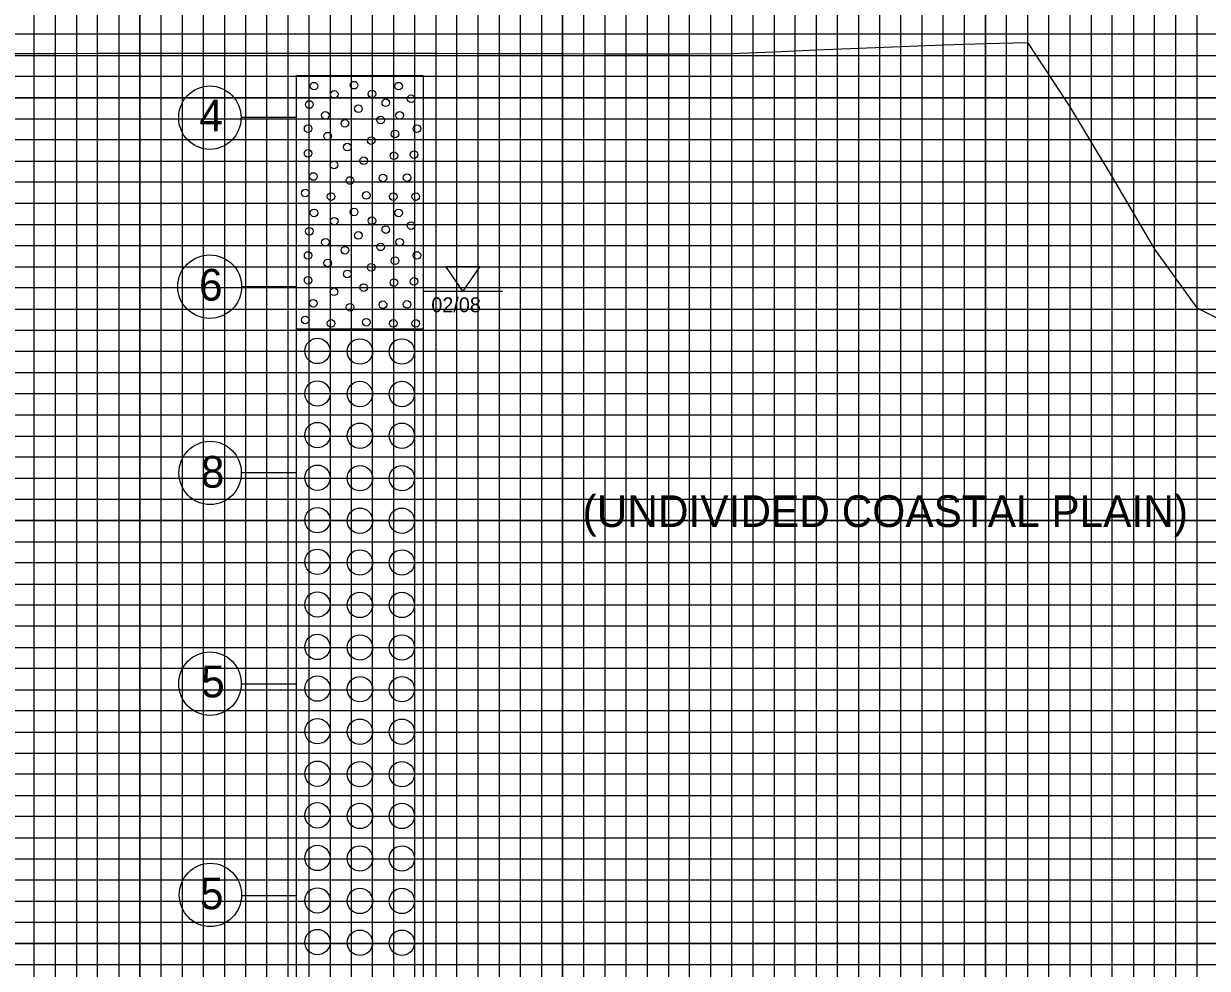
# Model space of a CAD drawing. Extents: x 2345490 to 2445302, y 465165 to 573888.
# Drawn here: x 2429520.7 to 2429800.7, y 544749.7 to 544973 of the extents above; entities that cross this region are included whole.
import ezdxf

# ---------------------------------------------------------------- set-up
doc = ezdxf.new("R2010")
doc.units = 0
for name, color, linetype in [('Old_Level_1', 7, 'Continuous'), ('Prop Road Sect_ Boring - Material (Outline)', 7, 'Continuous'), ('Prop Road Sect_ Boring - Peripheral (24 Hr GrdWtr Date)', 7, 'Continuous'), ('Prop Road Sect_ Boring - Peripheral (SPT Oval + Leader)', 7, 'Continuous'), ('Prop Road Sect_ Boring - Peripheral (SPT Tx)', 7, 'Continuous'), ('Prop Strc Sect_ Material - Tx (Composite Desc)', 7, 'Continuous'), ('Sheet DOT Grid CELL', 7, 'Continuous'), ('Sheet Profile Grid Major CELL', 7, 'Continuous'), ('Sheet Profile Grid Middle CELL', 7, 'Continuous'), ('Sheet Profile Grid Minor CELL', 7, 'Continuous'), ('Water Mark (24 Hr) Cell', 7, 'Continuous')]:
    doc.layers.add(name, color=color, linetype=linetype)

msp = doc.modelspace()

# ---------------------------------------------------------------- linework, layer by layer
at = {"layer": 'Old_Level_1'}
for points in [[(2429598.24337, 544966.05975), (2429608.24337, 544966.045), (2429618.24337, 544966.0295), (2429628.24337, 544966.0135), (2429638.24337, 544965.997), (2429648.24337, 544965.97975), (2429658.24337, 544965.9255), (2429668.24337, 544965.867), (2429678.24337, 544965.87525), (2429688.24337, 544965.98975), (2429698.24337, 544966.404), (2429708.24337, 544966.82025), (2429718.24337, 544967.23825), (2429728.24337, 544967.658), (2429738.24337, 544968.05225), (2429748.24337, 544968.307), (2429758.24337, 544968.5635), (2429768.24337, 544953.38425), (2429778.24337, 544936.708), (2429788.24337, 544919.7155), (2429798.24337, 544905.87125), (2429808.24337, 544900.883)], [(2429518.24337, 544966.0175), (2429528.24337, 544966.016), (2429538.24337, 544966.021), (2429548.24337, 544966.0445), (2429558.24337, 544966.0675), (2429568.24337, 544966.0895), (2429578.24337, 544966.086), (2429588.24337, 544966.074), (2429598.24337, 544966.05975)]]:
    msp.add_lwpolyline(points, dxfattribs=at)
at = {"layer": 'Prop Road Sect_ Boring - Material (Outline)'}
for points in [[(2429585.24337, 544960.81219), (2429615.24337, 544960.81219), (2429615.24337, 544900.81219), (2429585.24337, 544900.81219)], [(2429585.24337, 544900.81219), (2429615.24337, 544900.81219), (2429615.24337, 544640.81219), (2429585.24337, 544640.81219)]]:
    msp.add_lwpolyline(points, close=True, dxfattribs=at)
for centre, radius in [((2429589.44029, 544958.25817), 0.9), ((2429598.89209, 544958.49003), 0.9), ((2429609.43642, 544958.25817), 0.9), ((2429594.21924, 544956.30886), 0.9), ((2429603.12866, 544956.41496), 0.9), ((2429612.39646, 544955.28356), 0.9), ((2429588.30641, 544953.91855), 0.9), ((2429599.9414, 544952.93684), 0.9), ((2429606.41145, 544954.32356), 0.9), ((2429592.11642, 544951.33855), 0.9), ((2429596.73643, 544949.43355), 0.9), ((2429605.18145, 544950.24355), 0.9), ((2429609.68146, 544951.33855), 0.9), ((2429588.03641, 544948.20354), 0.9), ((2429592.65642, 544946.43354), 0.9), ((2429608.58646, 544946.97354), 0.9), ((2429613.76147, 544948.20354), 0.9), ((2429597.30643, 544943.85353), 0.9), ((2429602.94644, 544945.39854), 0.9), ((2429588.03641, 544942.35353), 0.9), ((2429608.31645, 544941.79853), 0.9), ((2429613.08646, 544942.08353), 0.9), ((2429594.15643, 544939.62353), 0.9), ((2429601.17644, 544940.61353), 0.9), ((2429589.25142, 544936.89352), 0.9), ((2429597.96643, 544935.94852), 0.9), ((2429605.72145, 544936.54852), 0.9), ((2429611.45146, 544936.63852), 0.9), ((2429587.34641, 544932.96351), 0.9), ((2429601.77644, 544932.40851), 0.9), ((2429593.46643, 544932.13851), 0.9), ((2429608.18145, 544932.13851), 0.9), ((2429613.49147, 544932.13851), 0.9), ((2429589.44029, 544928.27317), 0.9), ((2429598.89209, 544928.50503), 0.9), ((2429609.43642, 544928.27317), 0.9), ((2429588.30641, 544923.93355), 0.9), ((2429594.21924, 544926.32386), 0.9), ((2429603.12866, 544926.42996), 0.9), ((2429606.41145, 544924.33856), 0.9), ((2429612.39646, 544925.29856), 0.9), ((2429592.11642, 544921.35355), 0.9), ((2429599.9414, 544922.95184), 0.9), ((2429609.68146, 544921.35355), 0.9), ((2429596.73643, 544919.44855), 0.9), ((2429605.18145, 544920.25855), 0.9), ((2429588.03641, 544918.21854), 0.9), ((2429592.65642, 544916.44854), 0.9), ((2429608.58646, 544916.98854), 0.9), ((2429613.76147, 544918.21854), 0.9), ((2429597.30643, 544913.86853), 0.9), ((2429602.94644, 544915.41354), 0.9), ((2429588.03641, 544912.36853), 0.9), ((2429601.17644, 544910.62853), 0.9), ((2429608.31645, 544911.81353), 0.9), ((2429613.08646, 544912.09853), 0.9), ((2429594.15643, 544909.63853), 0.9), ((2429589.25142, 544906.90852), 0.9), ((2429597.96643, 544905.96352), 0.9), ((2429605.72145, 544906.56352), 0.9), ((2429611.45146, 544906.65352), 0.9), ((2429587.34641, 544902.97851), 0.9), ((2429593.46643, 544902.15351), 0.9), ((2429601.77644, 544902.42351), 0.9), ((2429608.18145, 544902.15351), 0.9), ((2429613.49147, 544902.15351), 0.9), ((2429590.23567, 544895.63647), 3), ((2429600.28567, 544895.51647), 3), ((2429610.21567, 544895.51647), 3), ((2429590.23567, 544885.58647), 3), ((2429600.28567, 544885.46647), 3), ((2429610.21567, 544885.46647), 3), ((2429590.23567, 544875.74647), 3), ((2429600.28567, 544875.59647), 3), ((2429610.21567, 544875.59647), 3), ((2429590.23567, 544865.66647), 3), ((2429600.28567, 544865.54647), 3), ((2429610.21567, 544865.54647), 3), ((2429590.23567, 544855.61647), 3), ((2429600.28567, 544855.49647), 3), ((2429610.21567, 544855.49647), 3), ((2429590.23567, 544845.77647), 3), ((2429600.28567, 544845.62647), 3), ((2429610.21567, 544845.62647), 3), ((2429590.23567, 544835.69647), 3), ((2429600.28567, 544835.57647), 3), ((2429610.21567, 544835.57647), 3), ((2429590.23567, 544825.64647), 3), ((2429600.28567, 544825.52647), 3), ((2429610.21567, 544825.52647), 3), ((2429590.23567, 544815.80647), 3), ((2429600.28567, 544815.65647), 3), ((2429610.21567, 544815.65647), 3), ((2429590.23567, 544805.72647), 3), ((2429600.28567, 544805.60647), 3), ((2429610.21567, 544805.60647), 3), ((2429590.23567, 544795.67647), 3), ((2429600.28567, 544795.55647), 3), ((2429610.21567, 544795.55647), 3), ((2429590.23567, 544785.83647), 3), ((2429600.28567, 544785.68647), 3), ((2429610.21567, 544785.68647), 3), ((2429590.23567, 544775.75647), 3), ((2429600.28567, 544775.63647), 3), ((2429610.21567, 544775.63647), 3), ((2429590.23567, 544765.70647), 3), ((2429600.28567, 544765.58647), 3), ((2429610.21567, 544765.58647), 3), ((2429590.23567, 544755.86647), 3), ((2429600.28567, 544755.71647), 3), ((2429610.21567, 544755.71647), 3)]:
    msp.add_circle(centre, radius, dxfattribs=at)
at = {"layer": 'Prop Road Sect_ Boring - Peripheral (SPT Oval + Leader)'}
for p, q in [((2429585.24337, 544950.81219), (2429572.16069, 544950.81219)), ((2429585.24337, 544910.81219), (2429572.2788, 544910.81219)), ((2429585.24337, 544866.81219), (2429572.16069, 544866.81219)), ((2429585.24337, 544816.81219), (2429572.16069, 544816.81219)), ((2429585.24337, 544766.81219), (2429572.16069, 544766.81219))]:
    msp.add_line(p, q, dxfattribs=at)
for centre, major_axis, ratio in [((2429564.78471, 544950.81219), (0, 7.5), 0.983464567), ((2429564.75115, 544910.84556), (7.55315, 0), 0.992963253), ((2429564.85465, 544866.80251), (0, 7.5), 0.983464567), ((2429564.81882, 544816.97579), (0, 7.5), 0.983464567), ((2429564.9263, 544767.0177), (0, 7.5), 0.983464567)]:
    msp.add_ellipse(centre, major_axis=major_axis, ratio=ratio, dxfattribs=at)
at = {"layer": 'Sheet DOT Grid CELL'}
for p, q in [((2429548.24316, 545230.52975), (2429548.24316, 544205.52975)), ((2429598.24316, 545230.52975), (2429598.24316, 544205.52975)), ((2429648.24316, 545230.52975), (2429648.24316, 544205.52975)), ((2429698.24316, 545230.52975), (2429698.24316, 544205.52975)), ((2429748.24316, 545230.52975), (2429748.24316, 544205.52975)), ((2429798.24316, 545230.52975), (2429798.24316, 544205.52975)), ((2428648.24316, 544955.52975), (2430148.24316, 544955.52975)), ((2428648.24316, 544905.52975), (2430148.24316, 544905.52975)), ((2428648.24316, 544855.52975), (2430148.24316, 544855.52975)), ((2428648.24316, 544805.52975), (2430148.24316, 544805.52975)), ((2428648.24316, 544755.52975), (2430148.24316, 544755.52975))]:
    msp.add_line(p, q, dxfattribs=at)
at = {"layer": 'Sheet Profile Grid Major CELL'}
for points in [[(2429548.24316, 544205.52975), (2429548.24316, 545230.52975), (2429598.24316, 545230.52975), (2429598.24316, 544205.52975)], [(2429648.24316, 544205.52975), (2429648.24316, 545230.52975), (2429698.24316, 545230.52975), (2429698.24316, 544205.52975)], [(2429748.24316, 544205.52975), (2429748.24316, 545230.52975), (2429798.24316, 545230.52975), (2429798.24316, 544205.52975)], [(2430148.24316, 544955.52975), (2428648.24316, 544955.52975), (2428648.24316, 545005.52975), (2430148.24316, 545005.52975)], [(2430148.24316, 544855.52975), (2428648.24316, 544855.52975), (2428648.24316, 544905.52975), (2430148.24316, 544905.52975)], [(2430148.24316, 544755.52975), (2428648.24316, 544755.52975), (2428648.24316, 544805.52975), (2430148.24316, 544805.52975)]]:
    msp.add_lwpolyline(points, dxfattribs=at)
at = {"layer": 'Sheet Profile Grid Middle CELL'}
for points in [[(2429523.24316, 544205.52975), (2429523.24316, 545230.52975), (2429573.24316, 545230.52975), (2429573.24316, 544205.52975)], [(2429623.24316, 544205.52975), (2429623.24316, 545230.52975), (2429673.24316, 545230.52975), (2429673.24316, 544205.52975)], [(2429723.24316, 544205.52975), (2429723.24316, 545230.52975), (2429773.24316, 545230.52975), (2429773.24316, 544205.52975)], [(2430148.24316, 544930.52975), (2428648.24316, 544930.52975), (2428648.24316, 544880.52975), (2430148.24316, 544880.52975)], [(2430148.24316, 544830.52975), (2428648.24316, 544830.52975), (2428648.24316, 544780.52975), (2430148.24316, 544780.52975)]]:
    msp.add_lwpolyline(points, dxfattribs=at)
at = {"layer": 'Sheet Profile Grid Minor CELL'}
for points in [[(2429528.24316, 544205.52975), (2429528.24316, 545230.52975), (2429533.24316, 545230.52975), (2429533.24316, 544205.52975)], [(2429538.24316, 544205.52975), (2429538.24316, 545230.52975), (2429543.24316, 545230.52975), (2429543.24316, 544205.52975)], [(2429553.24316, 544205.52975), (2429553.24316, 545230.52975), (2429558.24316, 545230.52975), (2429558.24316, 544205.52975)], [(2429563.24316, 544205.52975), (2429563.24316, 545230.52975), (2429568.24316, 545230.52975), (2429568.24316, 544205.52975)], [(2429578.24316, 544205.52975), (2429578.24316, 545230.52975), (2429583.24316, 545230.52975), (2429583.24316, 544205.52975)], [(2429588.24316, 544205.52975), (2429588.24316, 545230.52975), (2429593.24316, 545230.52975), (2429593.24316, 544205.52975)], [(2429603.24316, 544205.52975), (2429603.24316, 545230.52975), (2429608.24316, 545230.52975), (2429608.24316, 544205.52975)], [(2429613.24316, 544205.52975), (2429613.24316, 545230.52975), (2429618.24316, 545230.52975), (2429618.24316, 544205.52975)], [(2429628.24316, 544205.52975), (2429628.24316, 545230.52975), (2429633.24316, 545230.52975), (2429633.24316, 544205.52975)], [(2429638.24316, 544205.52975), (2429638.24316, 545230.52975), (2429643.24316, 545230.52975), (2429643.24316, 544205.52975)], [(2429653.24316, 544205.52975), (2429653.24316, 545230.52975), (2429658.24316, 545230.52975), (2429658.24316, 544205.52975)], [(2429663.24316, 544205.52975), (2429663.24316, 545230.52975), (2429668.24316, 545230.52975), (2429668.24316, 544205.52975)], [(2429678.24316, 544205.52975), (2429678.24316, 545230.52975), (2429683.24316, 545230.52975), (2429683.24316, 544205.52975)], [(2429688.24316, 544205.52975), (2429688.24316, 545230.52975), (2429693.24316, 545230.52975), (2429693.24316, 544205.52975)], [(2429703.24316, 544205.52975), (2429703.24316, 545230.52975), (2429708.24316, 545230.52975), (2429708.24316, 544205.52975)], [(2429713.24316, 544205.52975), (2429713.24316, 545230.52975), (2429718.24316, 545230.52975), (2429718.24316, 544205.52975)], [(2429728.24316, 544205.52975), (2429728.24316, 545230.52975), (2429733.24316, 545230.52975), (2429733.24316, 544205.52975)], [(2429738.24316, 544205.52975), (2429738.24316, 545230.52975), (2429743.24316, 545230.52975), (2429743.24316, 544205.52975)], [(2429753.24316, 544205.52975), (2429753.24316, 545230.52975), (2429758.24316, 545230.52975), (2429758.24316, 544205.52975)], [(2429763.24316, 544205.52975), (2429763.24316, 545230.52975), (2429768.24316, 545230.52975), (2429768.24316, 544205.52975)], [(2429778.24316, 544205.52975), (2429778.24316, 545230.52975), (2429783.24316, 545230.52975), (2429783.24316, 544205.52975)], [(2429788.24316, 544205.52975), (2429788.24316, 545230.52975), (2429793.24316, 545230.52975), (2429793.24316, 544205.52975)], [(2430098.24316, 544970.52975), (2428698.24316, 544970.52975), (2428698.24316, 544965.52975), (2430098.24316, 544965.52975)], [(2430098.24316, 544960.52975), (2428698.24316, 544960.52975), (2428698.24316, 544950.52975), (2430098.24316, 544950.52975)], [(2430098.24316, 544945.52975), (2428698.24316, 544945.52975), (2428698.24316, 544940.52975), (2430098.24316, 544940.52975)], [(2430098.24316, 544935.52975), (2428698.24316, 544935.52975), (2428698.24316, 544925.52975), (2430098.24316, 544925.52975)], [(2430098.24316, 544920.52975), (2428698.24316, 544920.52975), (2428698.24316, 544915.52975), (2430098.24316, 544915.52975)], [(2430098.24316, 544910.52975), (2428698.24316, 544910.52975), (2428698.24316, 544900.52975), (2430098.24316, 544900.52975)], [(2430098.24316, 544895.52975), (2428698.24316, 544895.52975), (2428698.24316, 544890.52975), (2430098.24316, 544890.52975)], [(2430098.24316, 544885.52975), (2428698.24316, 544885.52975), (2428698.24316, 544875.52975), (2430098.24316, 544875.52975)], [(2430098.24316, 544870.52975), (2428698.24316, 544870.52975), (2428698.24316, 544865.52975), (2430098.24316, 544865.52975)], [(2430098.24316, 544860.52975), (2428698.24316, 544860.52975), (2428698.24316, 544850.52975), (2430098.24316, 544850.52975)], [(2430098.24316, 544845.52975), (2428698.24316, 544845.52975), (2428698.24316, 544840.52975), (2430098.24316, 544840.52975)], [(2430098.24316, 544835.52975), (2428698.24316, 544835.52975), (2428698.24316, 544825.52975), (2430098.24316, 544825.52975)], [(2430098.24316, 544820.52975), (2428698.24316, 544820.52975), (2428698.24316, 544815.52975), (2430098.24316, 544815.52975)], [(2430098.24316, 544810.52975), (2428698.24316, 544810.52975), (2428698.24316, 544800.52975), (2430098.24316, 544800.52975)], [(2430098.24316, 544795.52975), (2428698.24316, 544795.52975), (2428698.24316, 544790.52975), (2430098.24316, 544790.52975)], [(2430098.24316, 544785.52975), (2428698.24316, 544785.52975), (2428698.24316, 544775.52975), (2430098.24316, 544775.52975)], [(2430098.24316, 544770.52975), (2428698.24316, 544770.52975), (2428698.24316, 544765.52975), (2430098.24316, 544765.52975)], [(2430098.24316, 544760.52975), (2428698.24316, 544760.52975), (2428698.24316, 544750.52975), (2430098.24316, 544750.52975)]]:
    msp.add_lwpolyline(points, dxfattribs=at)
at = {"layer": 'Water Mark (24 Hr) Cell'}
for p, q in [((2429615.24337, 544909.81219), (2429624.61837, 544909.81219)), ((2429624.61837, 544909.81219), (2429633.99337, 544909.81219))]:
    msp.add_line(p, q, dxfattribs=at)
msp.add_lwpolyline([(2429620.58712, 544915.57781), (2429628.64962, 544915.57781), (2429624.61837, 544909.81219)], close=True, dxfattribs=at)

# ---------------------------------------------------------------- texts
at = {"layer": 'Prop Road Sect_ Boring - Peripheral (24 Hr GrdWtr Date)'}
msp.add_text('02/08', height=3.5, dxfattribs=at).set_placement((2429617.17666, 544904.81219))
at = {"layer": 'Prop Road Sect_ Boring - Peripheral (SPT Tx)'}
for s, p in [('4', (2429562.29642, 544947.54686)), ('6', (2429562.21476, 544907.54139)), ('8', (2429562.63278, 544863.31523)), ('5', (2429562.72768, 544813.72734)), ('5', (2429562.44108, 544763.62595))]:
    msp.add_text(s, height=7.5, dxfattribs=at).set_placement(p)
at = {"layer": 'Prop Strc Sect_ Material - Tx (Composite Desc)'}
msp.add_text('(UNDIVIDED COASTAL PLAIN)', height=7.5, dxfattribs=at).set_placement((2429652.95603, 544854.01613))

doc.saveas('drawing.dxf')
